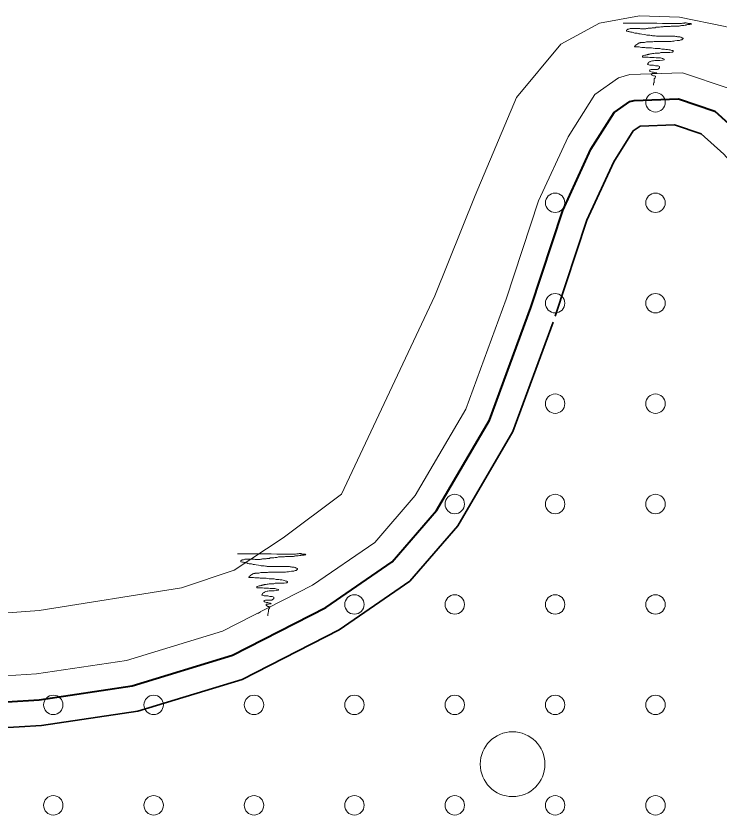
# Model space of a CAD drawing. Extents: x 640104 to 640970, y 6442278 to 6442689.
# Drawn here: x 640201.7 to 640223.41, y 6442628.07 to 6442652.74 of the extents above; entities that cross this region are included whole.
import ezdxf

# ---------------------------------------------------------------- set-up
doc = ezdxf.new("R2010")
doc.units = 0
doc.header["$LTSCALE"] = 1.2
doc.linetypes.add('MEDIUM_DASHED', pattern=[4.5, 3, -1.5])
for name, color, linetype, lineweight in [('31', 7, 'Continuous', 13), ('35', 7, 'Continuous', 35), ('40', 7, 'Continuous', 13), ('43', 7, 'Continuous', 13), ('47', 7, 'Continuous', 13)]:
    doc.layers.add(name, color=color, linetype=linetype, lineweight=lineweight)

msp = doc.modelspace()

# ---------------------------------------------------------------- linework, layer by layer
at = {"layer": '31'}
for points in [[(640200.04, 6442634.21), (640202.41, 6442634.39), (640206.81, 6442635.09), (640208.44, 6442635.63), (640209.95, 6442636.63), (640211.75, 6442637.98), (640214.63, 6442644.1), (640215.88, 6442647.2), (640217.16, 6442650.22), (640218.52, 6442651.87), (640219.72, 6442652.52), (640220.95, 6442652.74), (640222.19, 6442652.7), (640223.6, 6442652.42), (640224.75, 6442652.09), (640225.79, 6442651.51), (640226.74, 6442650.62), (640228.82, 6442648.04), (640231.22, 6442645.62), (640235.11, 6442643.23), (640240.82, 6442640.02), (640243.91, 6442638.69), (640253.09, 6442634.58)], [(640199.45, 6442632.25), (640202.33, 6442632.43), (640205.11, 6442632.84), (640208.08, 6442633.75), (640210.86, 6442635.17), (640212.78, 6442636.49), (640214.03, 6442637.94), (640215.59, 6442640.6), (640216.84, 6442644), (640217.84, 6442647.03), (640218.75, 6442649.01), (640219.58, 6442650.32), (640220.31, 6442650.83), (640220.66, 6442650.93), (640222.28, 6442650.99), (640223.69, 6442650.51), (640224.7, 6442649.6), (640227.34, 6442646.61), (640230.35, 6442643.84), (640235.24, 6442641.01), (640240.3, 6442638.55), (640244.14, 6442636.4), (640252.04, 6442632.16)]]:
    msp.add_lwpolyline(points, dxfattribs=at)
at = {"layer": '35', "lineweight": 40}
msp.add_lwpolyline([(640199.41, 6442631.44), (640202.41, 6442631.63), (640205.29, 6442632.06), (640208.38, 6442633.01), (640211.27, 6442634.48), (640213.32, 6442635.89), (640214.68, 6442637.47), (640216.32, 6442640.26), (640217.6, 6442643.74), (640218.59, 6442646.74), (640219.45, 6442648.63), (640220.17, 6442649.76), (640220.66, 6442650.1), (640220.79, 6442650.13), (640222.16, 6442650.18), (640223.28, 6442649.8), (640224.13, 6442649.04), (640226.77, 6442646.05), (640229.88, 6442643.19), (640234.86, 6442640.3), (640239.93, 6442637.84), (640243.75, 6442635.7), (640251.61, 6442631.47)], dxfattribs=at)
at = {"layer": '35', "linetype": 'MEDIUM_DASHED'}
msp.add_lwpolyline([(640199.37, 6442630.64), (640202.49, 6442630.84), (640205.46, 6442631.28), (640208.68, 6442632.26), (640211.68, 6442633.79), (640213.86, 6442635.29), (640215.34, 6442637), (640217.04, 6442639.91), (640218.35, 6442643.47), (640219.33, 6442646.44), (640220.16, 6442648.24), (640220.76, 6442649.19), (640220.98, 6442649.34), (640222.04, 6442649.38), (640222.86, 6442649.1), (640223.56, 6442648.47), (640226.2, 6442645.49), (640229.4, 6442642.54), (640234.49, 6442639.6), (640239.56, 6442637.13), (640243.37, 6442635), (640251.19, 6442630.79)], dxfattribs=at)
at = {"layer": '40'}
for points in [[(640220.45, 6442652.52), (640220.48, 6442652.52), (640220.54, 6442652.52), (640220.59, 6442652.52), (640220.6, 6442652.52), (640220.66, 6442652.52), (640220.73, 6442652.52), (640220.9, 6442652.52), (640220.99, 6442652.52), (640221, 6442652.52), (640221.02, 6442652.52), (640221.06, 6442652.52), (640221.1, 6442652.52), (640221.15, 6442652.52), (640221.2, 6442652.52), (640221.23, 6442652.52), (640221.27, 6442652.52), (640221.3, 6442652.52), (640221.34, 6442652.52), (640221.38, 6442652.52), (640221.41, 6442652.52), (640221.44, 6442652.52), (640221.49, 6442652.52), (640221.66, 6442652.51), (640221.81, 6442652.51), (640221.86, 6442652.51), (640221.89, 6442652.51), (640221.91, 6442652.51), (640221.93, 6442652.51), (640221.97, 6442652.51), (640222.02, 6442652.51), (640222.04, 6442652.51), (640222.06, 6442652.51), (640222.07, 6442652.51), (640222.09, 6442652.51), (640222.13, 6442652.51), (640222.14, 6442652.51), (640222.17, 6442652.51), (640222.22, 6442652.51), (640222.25, 6442652.51), (640222.28, 6442652.52), (640222.3, 6442652.52), (640222.34, 6442652.52), (640222.35, 6442652.53), (640222.38, 6442652.53), (640222.4, 6442652.53), (640222.42, 6442652.52), (640222.44, 6442652.52), (640222.46, 6442652.51), (640222.48, 6442652.51)], [(640222.48, 6442652.51), (640222.5, 6442652.51), (640222.52, 6442652.51), (640222.55, 6442652.51), (640222.56, 6442652.49), (640222.55, 6442652.49), (640222.55, 6442652.49), (640222.53, 6442652.49), (640222.51, 6442652.48), (640222.48, 6442652.48), (640222.46, 6442652.48), (640222.44, 6442652.48), (640222.42, 6442652.47), (640222.4, 6442652.47), (640222.39, 6442652.46), (640222.36, 6442652.46), (640222.32, 6442652.45), (640222.31, 6442652.45), (640222.25, 6442652.45), (640222.22, 6442652.44), (640222.2, 6442652.44), (640222.18, 6442652.43), (640222.16, 6442652.43), (640222.14, 6442652.43), (640222.11, 6442652.43), (640222.09, 6442652.43), (640222.04, 6442652.43), (640222.01, 6442652.43), (640221.97, 6442652.43), (640221.93, 6442652.43), (640221.9, 6442652.42), (640221.87, 6442652.42), (640221.84, 6442652.42), (640221.81, 6442652.42), (640221.73, 6442652.42), (640221.71, 6442652.42), (640221.69, 6442652.41), (640221.66, 6442652.4), (640221.61, 6442652.4), (640221.57, 6442652.39), (640221.54, 6442652.39), (640221.5, 6442652.39), (640221.47, 6442652.39), (640221.44, 6442652.37), (640221.41, 6442652.37), (640221.4, 6442652.37), (640221.38, 6442652.37), (640221.35, 6442652.37), (640221.33, 6442652.36), (640221.31, 6442652.36), (640221.24, 6442652.36), (640221.22, 6442652.36)], [(640221.22, 6442652.36), (640221.2, 6442652.35), (640221.17, 6442652.35), (640221.15, 6442652.34), (640221.14, 6442652.34), (640221.12, 6442652.34), (640221.09, 6442652.34), (640221.07, 6442652.34), (640221.05, 6442652.34), (640221.01, 6442652.34), (640220.99, 6442652.34), (640220.96, 6442652.35), (640220.94, 6442652.35), (640220.93, 6442652.35), (640220.91, 6442652.35), (640220.88, 6442652.35), (640220.86, 6442652.35), (640220.82, 6442652.35), (640220.81, 6442652.35), (640220.79, 6442652.35), (640220.76, 6442652.35), (640220.74, 6442652.35), (640220.72, 6442652.35), (640220.7, 6442652.35), (640220.67, 6442652.35), (640220.65, 6442652.34), (640220.63, 6442652.33), (640220.61, 6442652.33), (640220.59, 6442652.33), (640220.58, 6442652.32), (640220.57, 6442652.31), (640220.55, 6442652.3), (640220.55, 6442652.28), (640220.55, 6442652.27), (640220.6, 6442652.26), (640220.63, 6442652.26), (640220.65, 6442652.25), (640220.67, 6442652.25), (640220.69, 6442652.24), (640220.7, 6442652.24), (640220.73, 6442652.24), (640220.76, 6442652.23), (640220.78, 6442652.22), (640220.81, 6442652.21), (640220.85, 6442652.21), (640220.88, 6442652.21), (640220.91, 6442652.2), (640220.93, 6442652.19), (640220.97, 6442652.19), (640221.03, 6442652.18)], [(640221.03, 6442652.18), (640221.1, 6442652.17), (640221.15, 6442652.16), (640221.18, 6442652.15), (640221.23, 6442652.15), (640221.27, 6442652.15), (640221.31, 6442652.14), (640221.34, 6442652.14), (640221.36, 6442652.13), (640221.41, 6442652.13), (640221.44, 6442652.13), (640221.48, 6442652.12), (640221.52, 6442652.12), (640221.56, 6442652.12), (640221.6, 6442652.12), (640221.65, 6442652.12), (640221.68, 6442652.12), (640221.69, 6442652.12), (640221.73, 6442652.12), (640221.77, 6442652.12), (640221.81, 6442652.12), (640221.86, 6442652.12), (640221.9, 6442652.12), (640221.93, 6442652.12), (640221.97, 6442652.12), (640221.99, 6442652.12), (640222.02, 6442652.12), (640222.05, 6442652.12), (640222.08, 6442652.11), (640222.11, 6442652.11), (640222.13, 6442652.1), (640222.2, 6442652.1), (640222.23, 6442652.09), (640222.26, 6442652.07), (640222.28, 6442652.07), (640222.3, 6442652.06), (640222.3, 6442652.04), (640222.29, 6442652.03), (640222.28, 6442652.02), (640222.27, 6442652.01), (640222.26, 6442652), (640222.23, 6442652), (640222.19, 6442651.98), (640222.12, 6442651.98), (640222.05, 6442651.97), (640222.02, 6442651.96), (640221.97, 6442651.96), (640221.93, 6442651.95), (640221.88, 6442651.95), (640221.81, 6442651.95), (640221.72, 6442651.95), (640221.63, 6442651.95)], [(640221.63, 6442651.95), (640221.59, 6442651.95), (640221.56, 6442651.95), (640221.51, 6442651.95), (640221.48, 6442651.95), (640221.45, 6442651.95), (640221.41, 6442651.95), (640221.37, 6442651.94), (640221.28, 6442651.94), (640221.24, 6442651.94), (640221.21, 6442651.94), (640221.17, 6442651.94), (640221.11, 6442651.92), (640221.05, 6442651.92), (640221.02, 6442651.92), (640220.99, 6442651.92), (640220.98, 6442651.91), (640220.96, 6442651.91), (640220.94, 6442651.91), (640220.93, 6442651.9), (640220.91, 6442651.89), (640220.9, 6442651.88), (640220.87, 6442651.86), (640220.85, 6442651.85), (640220.84, 6442651.84), (640220.82, 6442651.83), (640220.82, 6442651.82), (640220.81, 6442651.81), (640220.8, 6442651.8), (640220.81, 6442651.79), (640220.83, 6442651.79), (640220.86, 6442651.79), (640220.88, 6442651.79), (640220.94, 6442651.79), (640220.98, 6442651.78), (640221.03, 6442651.77), (640221.09, 6442651.77), (640221.12, 6442651.77), (640221.15, 6442651.76), (640221.18, 6442651.76), (640221.26, 6442651.76), (640221.33, 6442651.76), (640221.38, 6442651.75), (640221.44, 6442651.74), (640221.51, 6442651.74), (640221.58, 6442651.74), (640221.64, 6442651.72), (640221.68, 6442651.72), (640221.73, 6442651.72), (640221.77, 6442651.71)], [(640221.77, 6442651.71), (640221.8, 6442651.71), (640221.82, 6442651.71), (640221.86, 6442651.7), (640221.9, 6442651.69), (640221.92, 6442651.68), (640221.95, 6442651.67), (640221.98, 6442651.67), (640221.99, 6442651.66), (640221.99, 6442651.64), (640221.98, 6442651.63), (640221.97, 6442651.62), (640221.95, 6442651.62), (640221.89, 6442651.61), (640221.86, 6442651.61), (640221.84, 6442651.61), (640221.81, 6442651.61), (640221.77, 6442651.61), (640221.72, 6442651.61), (640221.7, 6442651.61), (640221.68, 6442651.61), (640221.61, 6442651.61), (640221.57, 6442651.59), (640221.56, 6442651.59), (640221.53, 6442651.59), (640221.51, 6442651.59), (640221.48, 6442651.59), (640221.44, 6442651.59), (640221.4, 6442651.58), (640221.36, 6442651.58), (640221.33, 6442651.57), (640221.31, 6442651.57), (640221.29, 6442651.57), (640221.27, 6442651.56), (640221.24, 6442651.56), (640221.23, 6442651.55), (640221.2, 6442651.55), (640221.19, 6442651.54), (640221.17, 6442651.54), (640221.15, 6442651.53), (640221.12, 6442651.53), (640221.09, 6442651.52), (640221.06, 6442651.51), (640221.05, 6442651.5), (640221.05, 6442651.47), (640221.07, 6442651.47), (640221.11, 6442651.47), (640221.15, 6442651.47), (640221.2, 6442651.47), (640221.22, 6442651.47), (640221.27, 6442651.46), (640221.3, 6442651.46)], [(640221.3, 6442651.46), (640221.31, 6442651.46), (640221.33, 6442651.46), (640221.36, 6442651.46), (640221.39, 6442651.46), (640221.41, 6442651.46), (640221.47, 6442651.45), (640221.51, 6442651.45), (640221.53, 6442651.45), (640221.55, 6442651.45), (640221.57, 6442651.45), (640221.6, 6442651.45), (640221.63, 6442651.44), (640221.65, 6442651.43), (640221.68, 6442651.43), (640221.7, 6442651.42), (640221.72, 6442651.41), (640221.72, 6442651.39), (640221.66, 6442651.38), (640221.58, 6442651.37), (640221.55, 6442651.37), (640221.5, 6442651.37), (640221.47, 6442651.37), (640221.43, 6442651.37), (640221.39, 6442651.36), (640221.36, 6442651.36), (640221.32, 6442651.35), (640221.28, 6442651.33), (640221.27, 6442651.32), (640221.24, 6442651.31), (640221.23, 6442651.29), (640221.22, 6442651.28), (640221.21, 6442651.26), (640221.2, 6442651.25), (640221.21, 6442651.24), (640221.24, 6442651.23), (640221.27, 6442651.22), (640221.34, 6442651.22), (640221.39, 6442651.22), (640221.42, 6442651.21), (640221.45, 6442651.2), (640221.48, 6442651.2), (640221.53, 6442651.2), (640221.57, 6442651.18), (640221.57, 6442651.16), (640221.57, 6442651.14), (640221.56, 6442651.13), (640221.53, 6442651.1), (640221.51, 6442651.09), (640221.48, 6442651.09), (640221.44, 6442651.09), (640221.39, 6442651.09), (640221.36, 6442651.09), (640221.32, 6442651.09), (640221.27, 6442651.08), (640221.27, 6442651.06), (640221.26, 6442651.05), (640221.27, 6442651.04), (640221.29, 6442651.03), (640221.35, 6442651.01), (640221.39, 6442651.01), (640221.41, 6442651), (640221.44, 6442650.99), (640221.47, 6442650.99), (640221.49, 6442650.98), (640221.48, 6442650.97), (640221.45, 6442650.97), (640221.41, 6442650.96), (640221.36, 6442650.96), (640221.35, 6442650.96), (640221.33, 6442650.95), (640221.33, 6442650.93), (640221.34, 6442650.92), (640221.35, 6442650.91), (640221.37, 6442650.9), (640221.39, 6442650.89), (640221.42, 6442650.89), (640221.45, 6442650.88), (640221.45, 6442650.86), (640221.44, 6442650.84), (640221.44, 6442650.83), (640221.42, 6442650.81), (640221.41, 6442650.8), (640221.41, 6442650.77), (640221.41, 6442650.75), (640221.41, 6442650.73), (640221.41, 6442650.71), (640221.41, 6442650.69), (640221.4, 6442650.68), (640221.39, 6442650.65), (640221.39, 6442650.63), (640221.39, 6442650.61), (640221.39, 6442650.6), (640221.39, 6442650.62)], [(640208.54, 6442636.14), (640208.57, 6442636.14), (640208.62, 6442636.14), (640208.68, 6442636.14), (640208.69, 6442636.14), (640208.74, 6442636.14), (640208.82, 6442636.14), (640208.98, 6442636.14), (640209.07, 6442636.14), (640209.09, 6442636.14), (640209.11, 6442636.14), (640209.15, 6442636.14), (640209.19, 6442636.14), (640209.24, 6442636.14), (640209.28, 6442636.14), (640209.31, 6442636.14), (640209.36, 6442636.14), (640209.39, 6442636.14), (640209.43, 6442636.14), (640209.47, 6442636.14), (640209.49, 6442636.14), (640209.53, 6442636.14), (640209.58, 6442636.14), (640209.75, 6442636.13), (640209.9, 6442636.13), (640209.95, 6442636.13), (640209.98, 6442636.13), (640210, 6442636.13), (640210.02, 6442636.13), (640210.06, 6442636.13), (640210.11, 6442636.13), (640210.13, 6442636.13), (640210.15, 6442636.13), (640210.16, 6442636.13), (640210.18, 6442636.13), (640210.21, 6442636.13), (640210.23, 6442636.13), (640210.26, 6442636.13), (640210.3, 6442636.13), (640210.33, 6442636.13), (640210.37, 6442636.14), (640210.39, 6442636.14), (640210.42, 6442636.14), (640210.44, 6442636.15), (640210.47, 6442636.15), (640210.49, 6442636.15), (640210.51, 6442636.14), (640210.53, 6442636.14), (640210.55, 6442636.13), (640210.57, 6442636.13)], [(640210.57, 6442636.13), (640210.59, 6442636.13), (640210.61, 6442636.13), (640210.63, 6442636.13), (640210.65, 6442636.11), (640210.63, 6442636.11), (640210.64, 6442636.11), (640210.62, 6442636.11), (640210.6, 6442636.1), (640210.57, 6442636.1), (640210.55, 6442636.1), (640210.53, 6442636.1), (640210.51, 6442636.09), (640210.49, 6442636.09), (640210.48, 6442636.08), (640210.45, 6442636.08), (640210.41, 6442636.07), (640210.39, 6442636.07), (640210.33, 6442636.07), (640210.31, 6442636.06), (640210.29, 6442636.06), (640210.27, 6442636.05), (640210.24, 6442636.05), (640210.23, 6442636.05), (640210.2, 6442636.05), (640210.18, 6442636.05), (640210.12, 6442636.05), (640210.09, 6442636.05), (640210.06, 6442636.05), (640210.02, 6442636.05), (640209.99, 6442636.04), (640209.96, 6442636.04), (640209.93, 6442636.04), (640209.9, 6442636.04), (640209.82, 6442636.04), (640209.8, 6442636.04), (640209.78, 6442636.03), (640209.75, 6442636.02), (640209.7, 6442636.02), (640209.66, 6442636.01), (640209.63, 6442636.01), (640209.58, 6442636.01), (640209.55, 6442636.01), (640209.53, 6442635.99), (640209.5, 6442635.99), (640209.49, 6442635.99), (640209.47, 6442635.99), (640209.44, 6442635.99), (640209.42, 6442635.98), (640209.4, 6442635.98), (640209.33, 6442635.98), (640209.31, 6442635.98)], [(640209.31, 6442635.98), (640209.29, 6442635.97), (640209.26, 6442635.97), (640209.24, 6442635.96), (640209.22, 6442635.96), (640209.21, 6442635.96), (640209.18, 6442635.96), (640209.16, 6442635.96), (640209.13, 6442635.96), (640209.1, 6442635.96), (640209.08, 6442635.96), (640209.05, 6442635.97), (640209.03, 6442635.97), (640209.01, 6442635.97), (640209, 6442635.97), (640208.97, 6442635.97), (640208.95, 6442635.97), (640208.91, 6442635.97), (640208.89, 6442635.97), (640208.88, 6442635.97), (640208.85, 6442635.97), (640208.83, 6442635.97), (640208.8, 6442635.97), (640208.79, 6442635.97), (640208.76, 6442635.97), (640208.74, 6442635.96), (640208.72, 6442635.95), (640208.7, 6442635.95), (640208.68, 6442635.95), (640208.67, 6442635.94), (640208.65, 6442635.93), (640208.64, 6442635.92), (640208.64, 6442635.9), (640208.64, 6442635.89), (640208.69, 6442635.88), (640208.72, 6442635.88), (640208.74, 6442635.87), (640208.76, 6442635.87), (640208.78, 6442635.86), (640208.79, 6442635.86), (640208.82, 6442635.86), (640208.85, 6442635.85), (640208.86, 6442635.84), (640208.9, 6442635.83), (640208.94, 6442635.83), (640208.97, 6442635.83), (640209, 6442635.82), (640209.02, 6442635.81), (640209.06, 6442635.81), (640209.12, 6442635.8)], [(640209.12, 6442635.8), (640209.19, 6442635.79), (640209.24, 6442635.78), (640209.27, 6442635.77), (640209.31, 6442635.77), (640209.36, 6442635.77), (640209.4, 6442635.76), (640209.43, 6442635.76), (640209.45, 6442635.75), (640209.49, 6442635.75), (640209.52, 6442635.75), (640209.57, 6442635.74), (640209.61, 6442635.74), (640209.64, 6442635.74), (640209.69, 6442635.74), (640209.73, 6442635.74), (640209.76, 6442635.74), (640209.78, 6442635.74), (640209.82, 6442635.74), (640209.85, 6442635.74), (640209.9, 6442635.74), (640209.94, 6442635.74), (640209.99, 6442635.74), (640210.02, 6442635.74), (640210.06, 6442635.74), (640210.08, 6442635.74), (640210.11, 6442635.74), (640210.14, 6442635.74), (640210.17, 6442635.73), (640210.2, 6442635.73), (640210.22, 6442635.72), (640210.29, 6442635.72), (640210.32, 6442635.71), (640210.35, 6442635.69), (640210.37, 6442635.69), (640210.39, 6442635.68), (640210.39, 6442635.66), (640210.38, 6442635.65), (640210.37, 6442635.64), (640210.36, 6442635.63), (640210.35, 6442635.62), (640210.32, 6442635.62), (640210.28, 6442635.6), (640210.21, 6442635.6), (640210.14, 6442635.59), (640210.11, 6442635.58), (640210.06, 6442635.58), (640210.02, 6442635.57), (640209.97, 6442635.57), (640209.9, 6442635.57), (640209.81, 6442635.57), (640209.72, 6442635.57)], [(640209.72, 6442635.57), (640209.68, 6442635.57), (640209.64, 6442635.57), (640209.6, 6442635.57), (640209.57, 6442635.57), (640209.54, 6442635.57), (640209.5, 6442635.57), (640209.46, 6442635.56), (640209.37, 6442635.56), (640209.33, 6442635.56), (640209.3, 6442635.56), (640209.26, 6442635.56), (640209.2, 6442635.54), (640209.13, 6442635.54), (640209.11, 6442635.54), (640209.08, 6442635.54), (640209.07, 6442635.53), (640209.05, 6442635.53), (640209.03, 6442635.53), (640209.01, 6442635.52), (640209, 6442635.51), (640208.98, 6442635.5), (640208.95, 6442635.48), (640208.94, 6442635.47), (640208.93, 6442635.46), (640208.91, 6442635.45), (640208.91, 6442635.44), (640208.89, 6442635.43), (640208.89, 6442635.42), (640208.9, 6442635.41), (640208.92, 6442635.41), (640208.95, 6442635.41), (640208.97, 6442635.41), (640209.03, 6442635.41), (640209.07, 6442635.4), (640209.12, 6442635.39), (640209.18, 6442635.39), (640209.21, 6442635.39), (640209.24, 6442635.38), (640209.27, 6442635.38), (640209.35, 6442635.38), (640209.42, 6442635.38), (640209.47, 6442635.37), (640209.52, 6442635.36), (640209.6, 6442635.36), (640209.67, 6442635.36), (640209.73, 6442635.34), (640209.77, 6442635.34), (640209.82, 6442635.34), (640209.86, 6442635.33)], [(640209.86, 6442635.33), (640209.88, 6442635.33), (640209.91, 6442635.33), (640209.95, 6442635.32), (640209.99, 6442635.31), (640210.01, 6442635.3), (640210.03, 6442635.29), (640210.06, 6442635.29), (640210.08, 6442635.28), (640210.08, 6442635.26), (640210.07, 6442635.25), (640210.06, 6442635.24), (640210.04, 6442635.24), (640209.98, 6442635.23), (640209.95, 6442635.23), (640209.93, 6442635.23), (640209.9, 6442635.23), (640209.85, 6442635.23), (640209.81, 6442635.23), (640209.79, 6442635.23), (640209.76, 6442635.23), (640209.7, 6442635.23), (640209.66, 6442635.21), (640209.64, 6442635.21), (640209.61, 6442635.21), (640209.6, 6442635.21), (640209.57, 6442635.21), (640209.52, 6442635.21), (640209.49, 6442635.2), (640209.45, 6442635.2), (640209.42, 6442635.19), (640209.4, 6442635.19), (640209.37, 6442635.19), (640209.36, 6442635.18), (640209.33, 6442635.18), (640209.32, 6442635.17), (640209.29, 6442635.17), (640209.28, 6442635.16), (640209.26, 6442635.16), (640209.24, 6442635.15), (640209.21, 6442635.15), (640209.18, 6442635.14), (640209.15, 6442635.13), (640209.14, 6442635.12), (640209.14, 6442635.09), (640209.16, 6442635.09), (640209.19, 6442635.09), (640209.24, 6442635.09), (640209.28, 6442635.09), (640209.31, 6442635.09), (640209.36, 6442635.08), (640209.39, 6442635.08)], [(640209.39, 6442635.08), (640209.4, 6442635.08), (640209.42, 6442635.08), (640209.45, 6442635.08), (640209.48, 6442635.08), (640209.5, 6442635.08), (640209.55, 6442635.07), (640209.6, 6442635.07), (640209.61, 6442635.07), (640209.64, 6442635.07), (640209.66, 6442635.07), (640209.69, 6442635.07), (640209.72, 6442635.06), (640209.74, 6442635.05), (640209.76, 6442635.05), (640209.79, 6442635.04), (640209.81, 6442635.03), (640209.81, 6442635.01), (640209.75, 6442635), (640209.67, 6442634.99), (640209.64, 6442634.99), (640209.58, 6442634.99), (640209.55, 6442634.99), (640209.52, 6442634.99), (640209.48, 6442634.98), (640209.45, 6442634.98), (640209.41, 6442634.97), (640209.37, 6442634.95), (640209.36, 6442634.94), (640209.33, 6442634.93), (640209.32, 6442634.91), (640209.31, 6442634.9), (640209.3, 6442634.88), (640209.29, 6442634.87), (640209.3, 6442634.86), (640209.33, 6442634.85), (640209.36, 6442634.84), (640209.43, 6442634.84), (640209.48, 6442634.84), (640209.51, 6442634.83), (640209.54, 6442634.82), (640209.57, 6442634.82), (640209.61, 6442634.82), (640209.66, 6442634.8), (640209.66, 6442634.78), (640209.66, 6442634.76), (640209.65, 6442634.75), (640209.61, 6442634.72), (640209.6, 6442634.71), (640209.57, 6442634.71), (640209.52, 6442634.71), (640209.48, 6442634.71), (640209.45, 6442634.71), (640209.4, 6442634.71), (640209.36, 6442634.7), (640209.36, 6442634.68), (640209.35, 6442634.67), (640209.36, 6442634.66), (640209.37, 6442634.65), (640209.43, 6442634.63), (640209.48, 6442634.63), (640209.5, 6442634.62), (640209.53, 6442634.61), (640209.56, 6442634.61), (640209.58, 6442634.6), (640209.57, 6442634.59), (640209.54, 6442634.59), (640209.5, 6442634.58), (640209.45, 6442634.58), (640209.43, 6442634.58), (640209.42, 6442634.57), (640209.42, 6442634.55), (640209.43, 6442634.54), (640209.44, 6442634.53), (640209.46, 6442634.52), (640209.48, 6442634.51), (640209.51, 6442634.51), (640209.54, 6442634.5), (640209.54, 6442634.48), (640209.53, 6442634.46), (640209.52, 6442634.45), (640209.51, 6442634.43), (640209.5, 6442634.42), (640209.5, 6442634.39), (640209.5, 6442634.37), (640209.5, 6442634.35), (640209.49, 6442634.33), (640209.49, 6442634.31), (640209.49, 6442634.3), (640209.48, 6442634.27), (640209.48, 6442634.25), (640209.48, 6442634.23), (640209.48, 6442634.22), (640209.48, 6442634.24)]]:
    msp.add_lwpolyline(points, dxfattribs=at)
at = {"layer": '43'}
for centre in [(640221.449, 6442650.073), (640218.349, 6442646.973), (640221.449, 6442646.973), (640218.349, 6442643.873), (640221.449, 6442643.873), (640218.349, 6442640.773), (640221.449, 6442640.773), (640215.249, 6442637.673), (640218.349, 6442637.673), (640221.449, 6442637.673), (640212.149, 6442634.573), (640215.249, 6442634.573), (640218.349, 6442634.573), (640221.449, 6442634.573), (640202.849, 6442631.473), (640205.949, 6442631.473), (640209.049, 6442631.473), (640212.149, 6442631.473), (640215.249, 6442631.473), (640218.349, 6442631.473), (640221.449, 6442631.473), (640202.849, 6442628.373), (640205.949, 6442628.373), (640209.049, 6442628.373), (640212.149, 6442628.373), (640215.249, 6442628.373), (640218.349, 6442628.373), (640221.449, 6442628.373)]:
    msp.add_circle(centre, 0.3, dxfattribs=at)
msp.add_arc((640209.049, 6442634.573), 0.3, 282.3983, 311.4807, dxfattribs=at)
at = {"layer": '47'}
msp.add_circle((640217.035, 6442629.642), 1, dxfattribs=at)

doc.saveas('drawing.dxf')
